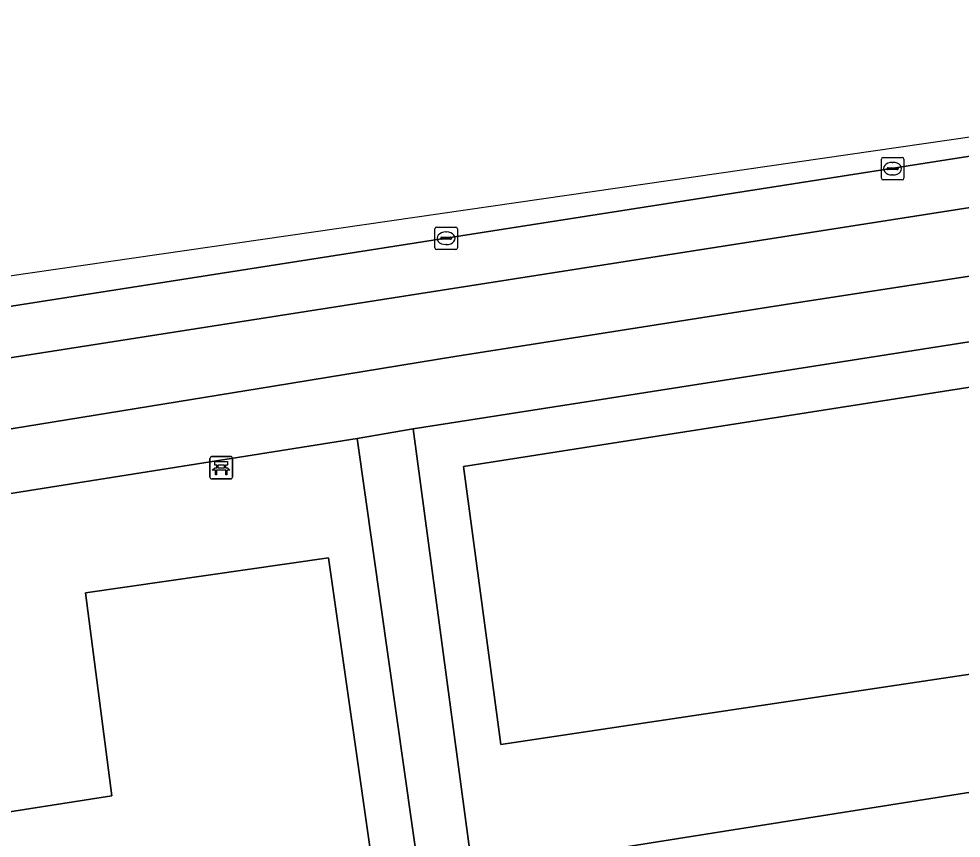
# Model space of a CAD drawing. Extents: x 160077 to 160948, y 386481 to 387498.
# Drawn here: x 160404.32 to 160446.25, y 387456.19 to 387492.64 of the extents above; entities that cross this region are included whole.
import ezdxf

# ---------------------------------------------------------------- set-up
doc = ezdxf.new("R2010")
doc.units = 0
for name, color, linetype in [('IMGEO_Bank', 7, 'Continuous'), ('IMGEO_Fietspad_open', 7, 'Continuous'), ('IMGEO_Groenvoorziening', 7, 'Continuous'), ('IMGEO_Kolk', 7, 'Continuous'), ('IMGEO_Rijbaan_lokaal_gesloten', 7, 'Continuous'), ('IMGEO_Verkeerseiland_open', 7, 'Continuous'), ('IMGEO_Voetpad_open', 7, 'Continuous')]:
    doc.layers.add(name, color=color, linetype=linetype)

msp = doc.modelspace()

# ---------------------------------------------------------------- linework, layer by layer
at = {"layer": 'IMGEO_Bank'}
for p, q in [((160412.899, 387473.165), (160413.74, 387473.165)), ((160413.74, 387473.165), (160412.899, 387473.165)), ((160412.824, 387472.24), (160412.824, 387473.081)), ((160412.824, 387473.081), (160412.824, 387472.24)), ((160413.133, 387472.671), (160413.133, 387472.777)), ((160413.177, 387472.777), (160413.177, 387472.671)), ((160413.465, 387472.783), (160413.183, 387472.783)), ((160413.471, 387472.671), (160413.471, 387472.777)), ((160413.515, 387472.777), (160413.515, 387472.671)), ((160413.824, 387473.09), (160413.824, 387472.249)), ((160413.824, 387472.249), (160413.824, 387473.09)), ((160413.521, 387472.563), (160413.128, 387472.563)), ((160413.183, 387472.665), (160413.465, 387472.665)), ((160413.749, 387472.165), (160412.908, 387472.165)), ((160412.908, 387472.165), (160413.749, 387472.165))]:
    msp.add_line(p, q, dxfattribs=at)
for points in [[(160413.127, 387472.783), (160413.041, 387472.783), (160413.041, 387472.944), (160413.604, 387472.944), (160413.604, 387472.783), (160413.521, 387472.783)], [(160413.071, 387472.563), (160412.929, 387472.563), (160413.041, 387472.665), (160413.127, 387472.665)], [(160413.121, 387472.556), (160413.121, 387472.349), (160413.078, 387472.349), (160413.078, 387472.556)], [(160413.521, 387472.665), (160413.604, 387472.665), (160413.716, 387472.563), (160413.577, 387472.563)], [(160413.571, 387472.556), (160413.571, 387472.349), (160413.527, 387472.349), (160413.527, 387472.556)]]:
    msp.add_lwpolyline(points, dxfattribs=at)
for centre, radius, start, end in [((160412.902, 387473.087), 0.0779, 92.4484, 184.2845), ((160412.902, 387473.087), 0.0779, 92.4484, 184.2845), ((160413.746, 387473.087), 0.0779, 2.4484, 94.2845), ((160413.746, 387473.087), 0.0779, 2.4484, 94.2845), ((160413.126, 387472.776), 0.00671, 2.8957, 87.1043), ((160413.183, 387472.776), 0.00671, 92.8957, 177.1043), ((160413.465, 387472.776), 0.00671, 2.8957, 87.1043), ((160413.522, 387472.776), 0.00671, 92.8957, 177.1043), ((160413.071, 387472.556), 0.00671, 2.8957, 87.1043), ((160413.128, 387472.556), 0.00671, 92.8957, 177.1043), ((160413.126, 387472.672), 0.00671, 272.8957, 357.1043), ((160413.183, 387472.672), 0.00671, 182.8957, 267.1043), ((160413.465, 387472.672), 0.00671, 272.8957, 357.1043), ((160413.522, 387472.672), 0.00671, 182.8957, 267.1043), ((160413.52, 387472.556), 0.00671, 2.8957, 87.1043), ((160413.577, 387472.556), 0.00671, 92.8957, 177.1043), ((160412.902, 387472.243), 0.0779, 182.4484, 274.2845), ((160412.902, 387472.243), 0.0779, 182.4484, 274.2845), ((160413.746, 387472.243), 0.0779, 272.4484, 4.2845), ((160413.746, 387472.243), 0.0779, 272.4484, 4.2845)]:
    msp.add_arc(centre, radius, start, end, dxfattribs=at)
at = {"layer": 'IMGEO_Fietspad_open'}
for points in [[(160497.188, 387486.722), (160493.349, 387487.247), (160492.392, 387487.6), (160488.242, 387489.119), (160479.317, 387488.76), (160469.871, 387487.881), (160340.045, 387467.557), (160339.778, 387469.111), (160337.405, 387468.739), (160337.664, 387467.186), (160329.332, 387465.896)], [(160305.896, 387456.912), (160317.843, 387460.279), (160325.517, 387462.032), (160342.611, 387464.781), (160397.304, 387473.319), (160415.648, 387476.3), (160423.717, 387477.612), (160438.437, 387479.934), (160469.749, 387484.742), (160477.653, 387485.607), (160479.681, 387485.788), (160488.496, 387486.117), (160499.534, 387482.949)]]:
    msp.add_lwpolyline(points, dxfattribs=at)
at = {"layer": 'IMGEO_Groenvoorziening'}
msp.add_lwpolyline([(160498.631, 387480.583), (160488.203, 387483.583), (160479.109, 387482.874), (160470.179, 387481.963), (160429.752, 387475.629), (160421.861, 387474.392), (160424.514, 387454.716), (160500, 387466.678), (160504.167, 387467.273), (160507.751, 387467.825)], dxfattribs=at)
for points in [[(160425.771, 387460.357), (160448.837, 387463.808), (160448.087, 387473.054), (160458.418, 387474.263), (160478.399, 387476.601), (160477.941, 387480.612), (160470.418, 387479.976), (160424.105, 387472.719)], [(160424.105, 387472.719), (160470.418, 387479.976), (160477.941, 387480.612), (160478.399, 387476.601), (160458.418, 387474.263), (160448.087, 387473.054), (160448.837, 387463.808), (160425.771, 387460.357)], [(160420.187, 387454.03), (160421.734, 387454.269), (160422.164, 387454.336), (160419.371, 387473.965), (160346.842, 387462.451), (160348.322, 387448.672), (160408.459, 387458.075), (160407.287, 387467.093), (160418.107, 387468.653)], [(160418.107, 387468.653), (160407.287, 387467.093), (160408.459, 387458.075), (160348.322, 387448.672), (160348.579, 387446.279), (160352.153, 387446.832), (160352.653, 387443.589), (160420.187, 387454.03)]]:
    msp.add_lwpolyline(points, close=True, dxfattribs=at)
at = {"layer": 'IMGEO_Kolk'}
for p, q in [((160442.7, 387485.545), (160442.7, 387486.397)), ((160442.775, 387486.471), (160443.627, 387486.471)), ((160443.188, 387486.251), (160443.213, 387486.251)), ((160443.701, 387486.397), (160443.701, 387485.545)), ((160442.959, 387485.965), (160442.959, 387485.977)), ((160443.397, 387485.928), (160442.999, 387485.928)), ((160443.002, 387486.014), (160443.4, 387486.014)), ((160443.443, 387485.977), (160443.443, 387485.965)), ((160443.627, 387485.471), (160442.775, 387485.471)), ((160443.211, 387485.691), (160443.186, 387485.691)), ((160422.832, 387482.448), (160422.832, 387483.3)), ((160422.907, 387483.374), (160423.759, 387483.374)), ((160423.833, 387483.3), (160423.833, 387482.448)), ((160423.091, 387482.868), (160423.091, 387482.88)), ((160423.529, 387482.831), (160423.131, 387482.831)), ((160423.134, 387482.917), (160423.532, 387482.917)), ((160423.32, 387483.154), (160423.345, 387483.154)), ((160423.575, 387482.88), (160423.575, 387482.868)), ((160423.343, 387482.594), (160423.318, 387482.594)), ((160423.759, 387482.374), (160422.907, 387482.374))]:
    msp.add_line(p, q, dxfattribs=at)
for points in [[(160442.7, 387485.545), (160442.7, 387486.397)], [(160442.775, 387486.471), (160443.627, 387486.471)], [(160443.701, 387486.397), (160443.701, 387485.545)], [(160443.627, 387485.471), (160442.775, 387485.471)], [(160422.832, 387482.448), (160422.832, 387483.3)], [(160422.907, 387483.374), (160423.759, 387483.374)], [(160423.833, 387483.3), (160423.833, 387482.448)], [(160423.759, 387482.374), (160422.907, 387482.374)]]:
    msp.add_lwpolyline(points, dxfattribs=at)
for centre, radius, start, end in [((160442.777, 387486.395), 0.0765, 91.552, 178.448), ((160442.777, 387486.395), 0.0765, 91.552, 178.448), ((160443.625, 387486.395), 0.0765, 1.552, 88.448), ((160443.625, 387486.395), 0.0765, 1.552, 88.448), ((160442.999, 387485.974), 0.0403, 85.8775, 175.7526), ((160442.996, 387485.964), 0.0366, 178.938, 274.7102), ((160443.4, 387485.971), 0.043, 264.8664, 352.4533), ((160443.404, 387485.976), 0.0386, 1.7309, 96.639), ((160442.777, 387485.547), 0.0765, 181.552, 268.448), ((160442.777, 387485.547), 0.0765, 181.552, 268.448), ((160443.625, 387485.547), 0.0765, 271.552, 358.448), ((160443.625, 387485.547), 0.0765, 271.552, 358.448), ((160422.909, 387483.298), 0.0765, 91.552, 178.448), ((160422.909, 387483.298), 0.0765, 91.552, 178.448), ((160423.757, 387483.298), 0.0765, 1.552, 88.448), ((160423.757, 387483.298), 0.0765, 1.552, 88.448), ((160423.131, 387482.877), 0.0403, 85.8775, 175.7526), ((160423.128, 387482.867), 0.0366, 178.938, 274.7102), ((160423.532, 387482.874), 0.043, 264.8664, 352.4533), ((160423.536, 387482.879), 0.0386, 1.7309, 96.639), ((160422.909, 387482.45), 0.0765, 181.552, 268.448), ((160422.909, 387482.45), 0.0765, 181.552, 268.448), ((160423.757, 387482.45), 0.0765, 271.552, 358.448), ((160423.757, 387482.45), 0.0765, 271.552, 358.448)]:
    msp.add_arc(centre, radius, start, end, dxfattribs=at)
for centre, major_axis, ratio, start_param, end_param in [((160443.187, 387485.971), (-0.387, 0.002), 0.722429, 4.712389, 7.853982), ((160443.212, 387485.971), (-0.39, 0.002), 0.717154, 1.570796, 4.712389), ((160423.319, 387482.874), (-0.387, 0.002), 0.722429, 4.712389, 7.853982), ((160423.344, 387482.874), (-0.39, 0.002), 0.717154, 1.570796, 4.712389)]:
    msp.add_ellipse(centre, major_axis=major_axis, ratio=ratio, start_param=start_param, end_param=end_param, dxfattribs=at)
at = {"layer": 'IMGEO_Rijbaan_lokaal_gesloten'}
msp.add_lwpolyline([(160483.024, 387492.635), (160366.484, 387475.774), (160357.192, 387474.43), (160353.254, 387473.634), (160353.254, 387473.634), (160353.458, 387471.947), (160475.737, 387491.077), (160477.724, 387491.333), (160481.292, 387491.482), (160483.168, 387491.537), (160483.024, 387492.635), (160483.024, 387492.635)], dxfattribs=at)
at = {"layer": 'IMGEO_Verkeerseiland_open'}
msp.add_lwpolyline([(160493.054, 387491.566), (160483.168, 387491.537), (160481.292, 387491.482), (160477.724, 387491.333), (160475.737, 387491.077), (160353.458, 387471.947), (160351.67, 387471.601), (160351.745, 387470.984), (160339.778, 387469.111), (160340.045, 387467.557), (160469.871, 387487.881), (160479.317, 387488.76), (160488.242, 387489.119), (160492.392, 387487.6), (160493.349, 387487.247)], dxfattribs=at)
at = {"layer": 'IMGEO_Voetpad_open'}
for points in [[(160499.534, 387482.949), (160488.496, 387486.117), (160479.681, 387485.788), (160477.653, 387485.607), (160469.749, 387484.742), (160438.437, 387479.934), (160423.717, 387477.612), (160415.648, 387476.3), (160397.304, 387473.319), (160342.611, 387464.781), (160325.517, 387462.032), (160317.843, 387460.279), (160305.896, 387456.912)], [(160281.905, 387442.396), (160287.569, 387445.611), (160293.339, 387448.631), (160298.464, 387450.953), (160303.67, 387453.085), (160303.808, 387453.134), (160314.665, 387456.47), (160320.569, 387457.972), (160326.53, 387459.226), (160335.829, 387460.702), (160339.061, 387461.215), (160345.608, 387462.255), (160346.842, 387462.451), (160419.371, 387473.965), (160421.861, 387474.392), (160429.752, 387475.629), (160470.179, 387481.963), (160479.109, 387482.874), (160488.203, 387483.583), (160498.631, 387480.583)], [(160507.751, 387467.825), (160504.167, 387467.273), (160500, 387466.678), (160424.514, 387454.716), (160425.014, 387451.706), (160431.907, 387452.809), (160457.998, 387456.986), (160483.742, 387461.014), (160500, 387463.631)]]:
    msp.add_lwpolyline(points, dxfattribs=at)
msp.add_lwpolyline([(160421.861, 387474.392), (160419.371, 387473.965), (160422.164, 387454.336), (160424.514, 387454.716)], close=True, dxfattribs=at)

doc.saveas('drawing.dxf')
